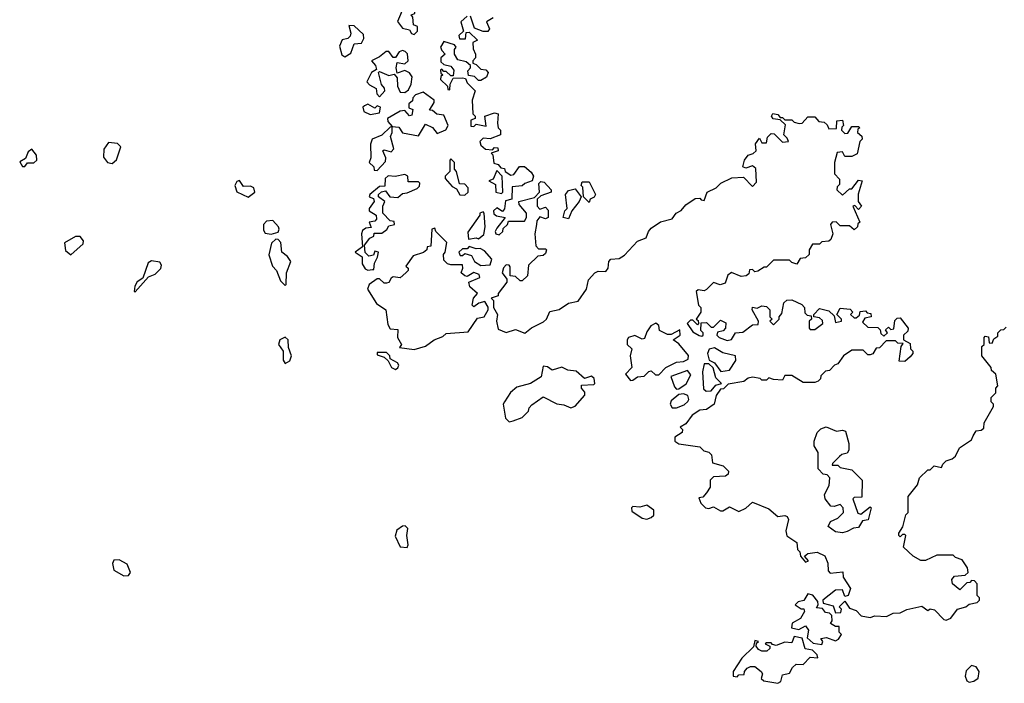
# Model space of a CAD drawing. Extents: x 2029662 to 2246637, y 225654 to 401419.
# Tile 285 of 349: x 2194033 to 2198308, y 289394 to 292274. Entities that reach past the tile are written whole.
import ezdxf

# ---------------------------------------------------------------- set-up
doc = ezdxf.new("R2010")
doc.units = 0

msp = doc.modelspace()

# ---------------------------------------------------------------- linework, layer by layer
at = {"layer": '0CON20XD'}
for points in [[(2195745, 292210), (2195760, 292225), (2195760, 292245), (2195742.5, 292252.5), (2195740, 292285), (2195732.5, 292295), (2195748.3, 292301.7), (2195750, 292325), (2195740, 292335), (2195738.3, 292348.3), (2195725, 292350), (2195702.5, 292335), (2195673, 292267), (2195695, 292237.5), (2195725, 292230), (2195733.6, 292213.6), (2195745, 292210)], [(2195975, 292290), (2195947.5, 292265), (2195960, 292225), (2195940, 292205), (2195941.7, 292191.7), (2195968.3, 292191.7), (2195971.7, 292218.3), (2195985, 292220), (2196020, 292185), (2196000, 292175), (2196001.7, 292148.3), (2196012.5, 292125), (2196011.7, 292108.3), (2196000, 292095), (2196000, 292085), (2196015, 292080), (2196035, 292060), (2196057, 292057), (2196067.5, 292045), (2196060, 292025), (2196035, 292010), (2196025, 292010), (2196007, 292027), (2195981.7, 292031.7), (2195978.3, 292051.7), (2195990, 292065), (2195990, 292075), (2195971.7, 292091.7), (2195935, 292100), (2195920, 292125), (2195920, 292145), (2195927.5, 292155), (2195920, 292165), (2195875, 292180), (2195860, 292155), (2195865, 292140), (2195880, 292125), (2195861.7, 292108.3), (2195861.7, 292091.7), (2195875, 292080), (2195905, 292072.5), (2195917.5, 292055), (2195915, 292030), (2195905, 292030), (2195885, 292050), (2195875, 292050), (2195865, 292060), (2195860, 292055), (2195861.7, 292041.7), (2195870, 292035), (2195861.7, 292028.3), (2195860, 292015), (2195890, 291985), (2195891.7, 291971.7), (2195900, 291970), (2195902.5, 291995), (2195915, 292020), (2195955, 292022.5), (2195968.3, 292018.3), (2195975, 292000), (2196010, 291965), (2195997.5, 291925), (2196000, 291865), (2196010, 291855), (2196010, 291845), (2195991.7, 291838.3), (2195991.7, 291811.7), (2196005, 291810), (2196015, 291820), (2196057.5, 291812.5), (2196052.5, 291855), (2196095, 291870), (2196110, 291865), (2196107.5, 291825), (2196110, 291805), (2196120, 291795), (2196120, 291775), (2196075, 291757.5), (2196045, 291760), (2196030, 291745), (2196035, 291730), (2196055, 291712.5), (2196085, 291710), (2196095, 291720), (2196108.3, 291718.3), (2196110, 291705), (2196080, 291695), (2196087.5, 291687.5), (2196091.7, 291651.7), (2196110, 291645), (2196121.7, 291631.7), (2196138.3, 291628.3), (2196140, 291615), (2196165, 291600), (2196178.3, 291601.7), (2196203, 291637), (2196225, 291637.5), (2196253, 291613), (2196263.3, 291595), (2196257.5, 291575), (2196226.4, 291563.6), (2196215, 291552.5), (2196171.7, 291548.3), (2196170, 291495), (2196141.7, 291488.3), (2196137, 291453), (2196128.3, 291441.7), (2196105, 291457.5), (2196090, 291445), (2196091.7, 291431.7), (2196103, 291423), (2196140, 291415), (2196105, 291370), (2196097.5, 291355), (2196100, 291345), (2196115, 291340), (2196130, 291355), (2196131.7, 291368.3), (2196150, 291385), (2196155, 291400), (2196225, 291400), (2196233.3, 291415), (2196233.3, 291435), (2196201.7, 291471.7), (2196200, 291485), (2196268.3, 291501.7), (2196290, 291525), (2196287, 291563), (2196295, 291572.5), (2196309.3, 291569.3), (2196340, 291535), (2196340, 291525), (2196295, 291510), (2196280, 291495), (2196280, 291465), (2196291.7, 291451.7), (2196315, 291460), (2196327, 291447), (2196327.5, 291415), (2196315, 291410), (2196291.7, 291418.3), (2196278.3, 291401.7), (2196276.7, 291385), (2196270, 291345), (2196273, 291293), (2196285, 291280), (2196315, 291280), (2196320, 291275), (2196315, 291260), (2196305, 291250), (2196281.7, 291248.3), (2196241.7, 291208.3), (2196237, 291163), (2196215, 291140), (2196205, 291140), (2196185, 291160), (2196161.7, 291161.7), (2196161.7, 291201.7), (2196158.3, 291208.3), (2196145, 291210), (2196133, 291197), (2196127.5, 291175), (2196148.3, 291148.3), (2196147.5, 291135), (2196110, 291085), (2196110, 291075), (2196080, 291065), (2196090, 291055), (2196090, 291025), (2196107.5, 290995), (2196102.5, 290965), (2196110.7, 290930.7), (2196145, 290916.7), (2196185, 290928.8), (2196226.4, 290913.6), (2196255, 290936.7), (2196307.5, 290962.5), (2196320, 290975), (2196335, 291007.5), (2196375, 291016.7), (2196415, 291043.3), (2196457.5, 291052.5), (2196493.3, 291105), (2196502.5, 291145), (2196530, 291175), (2196545, 291182.5), (2196578.3, 291181.7), (2196587.5, 291195), (2196590, 291225), (2196600, 291235), (2196635, 291237.5), (2196658.3, 291251.7), (2196715, 291312.5), (2196753, 291327), (2196762.5, 291355), (2196775, 291370), (2196815, 291397.5), (2196865, 291410), (2196882.5, 291435), (2196904.1, 291445.9), (2196925, 291470), (2196965, 291497.5), (2196985, 291500), (2196991.7, 291491.7), (2197005, 291490), (2197017.5, 291525), (2197056.1, 291543.9), (2197077.5, 291565), (2197125, 291587.5), (2197175, 291590), (2197215, 291550), (2197231.7, 291568.3), (2197228.3, 291628.3), (2197215, 291640), (2197185, 291630), (2197172.5, 291635), (2197180, 291665), (2197195, 291686.7), (2197217, 291693), (2197230, 291705), (2197227.5, 291735), (2197245, 291760), (2197255, 291740), (2197275, 291740), (2197280, 291765), (2197295, 291780), (2197308.3, 291778.3), (2197345, 291742.5), (2197370, 291745), (2197365, 291760), (2197350, 291775), (2197358.3, 291818.3), (2197335, 291840), (2197303.6, 291843.6), (2197297.5, 291855), (2197303, 291867), (2197325, 291862.5), (2197335, 291850), (2197345, 291850), (2197355, 291840), (2197385, 291840), (2197395, 291830), (2197417, 291823), (2197430, 291825), (2197455, 291852.5), (2197485, 291852.5), (2197503, 291833), (2197525, 291830), (2197538.3, 291818.3), (2197545, 291800), (2197578.3, 291801.7), (2197580, 291835), (2197605, 291837.5), (2197610, 291815), (2197601.7, 291808.3), (2197600, 291795), (2197615, 291780), (2197628.3, 291781.7), (2197645, 291810), (2197675, 291810), (2197680, 291805), (2197671.7, 291798.3), (2197670, 291785), (2197688.3, 291768.3), (2197690, 291755), (2197680, 291745), (2197668.3, 291691.7), (2197645, 291680), (2197615, 291680), (2197605, 291700), (2197581.7, 291698.3), (2197570, 291655), (2197570, 291605), (2197591.7, 291581.7), (2197591.7, 291558.3), (2197581.7, 291548.3), (2197580, 291535), (2197605, 291512.5), (2197635, 291540), (2197645, 291540), (2197675, 291577.5), (2197690, 291575), (2197673.3, 291516.7), (2197672.5, 291485), (2197687.5, 291465), (2197675, 291450), (2197658.3, 291468.3), (2197650, 291465), (2197680, 291395), (2197671.7, 291388.3), (2197670, 291375), (2197655, 291362.5), (2197635, 291380), (2197595, 291380), (2197577, 291397), (2197560, 291395), (2197552.5, 291385), (2197562.5, 291345), (2197555, 291320), (2197545, 291312.5), (2197515, 291310), (2197505, 291300), (2197475, 291300), (2197460, 291275), (2197460, 291255), (2197445, 291240), (2197421.7, 291238.3), (2197407.5, 291212.5), (2197385, 291220), (2197375, 291230), (2197305, 291230), (2197275, 291200), (2197265, 291200), (2197237, 291183), (2197225, 291180), (2197215, 291190), (2197201.7, 291188.3), (2197198.3, 291171.7), (2197187, 291163), (2197165, 291160), (2197123, 291177), (2197107.5, 291165), (2197095, 291130), (2197073.9, 291123.9)], [(2196088.3, 292281.7), (2196060, 292265), (2196072.5, 292235), (2196065, 292222.5), (2196045, 292222.5), (2196007, 292237), (2195990, 292290)], [(2195445, 292113.3), (2195470.7, 292129.3), (2195485, 292170), (2195517, 292173), (2195527, 292193), (2195525, 292210), (2195485, 292247.5), (2195461.7, 292248.3), (2195470, 292215), (2195467, 292203), (2195457, 292193), (2195433.6, 292186.4), (2195420.7, 292159.3), (2195431.2, 292121.2), (2195445, 292113.3)], [(2195595, 291940), (2195617.5, 291965), (2195617, 291977), (2195603, 291993), (2195590, 292045), (2195595, 292050), (2195635, 292032.5), (2195658.3, 292038.3), (2195671.7, 292021.7), (2195672.5, 291985), (2195685, 291960), (2195705, 291957.5), (2195720.7, 291969.3), (2195732.5, 291995), (2195736.2, 292026.2), (2195725, 292043.3), (2195705, 292053.3), (2195671.7, 292041.7), (2195667.5, 292065), (2195671.7, 292088.3), (2195705, 292082.5), (2195720, 292095), (2195716.2, 292126.2), (2195706.1, 292136.1), (2195695, 292140), (2195680, 292135), (2195665, 292110), (2195655, 292110), (2195636.2, 292136.2), (2195623.6, 292136.4), (2195595, 292112.5), (2195560, 292095), (2195577.5, 292075), (2195581.7, 292058.3), (2195560, 292045), (2195540, 292005), (2195551.2, 291991.2), (2195580, 291975), (2195583, 291953), (2195595, 291940)], [(2195765, 291770), (2195795, 291820), (2195825, 291806.7), (2195845, 291780), (2195883.3, 291796.7), (2195892.5, 291815), (2195875, 291860), (2195843.6, 291863.6), (2195825, 291880), (2195811.7, 291881.7), (2195832.5, 291915), (2195832.5, 291925), (2195785, 291960), (2195751.7, 291948.3), (2195740, 291935), (2195738.3, 291921.7), (2195721.7, 291908.3), (2195721.7, 291891.7), (2195740, 291885), (2195735, 291860), (2195725, 291857.5), (2195705, 291880), (2195685, 291877.5), (2195630, 291845), (2195631.7, 291831.7), (2195650, 291810), (2195678.3, 291808.3), (2195695, 291782.5), (2195765, 291770)], [(2195555, 291862.5), (2195595, 291870), (2195600, 291895), (2195585, 291900), (2195575, 291890), (2195545, 291907.5), (2195529.3, 291900.7), (2195522.5, 291895), (2195527.5, 291875), (2195555, 291862.5)], [(2195585, 291620), (2195621.7, 291658.3), (2195622.5, 291675), (2195610, 291705), (2195615, 291710), (2195645, 291700), (2195657, 291713), (2195643, 291767), (2195650, 291785), (2195650, 291810), (2195641.7, 291808.3), (2195605, 291772.5), (2195562.5, 291755), (2195556.4, 291733.6), (2195557.5, 291675), (2195550, 291655), (2195570, 291635), (2195571.7, 291621.7), (2195585, 291620)], [(2194435, 291650), (2194453.6, 291666.4), (2194471.7, 291721.7), (2194457, 291737), (2194418.3, 291741.7), (2194398.3, 291711.7), (2194397, 291677), (2194413.8, 291653.8), (2194435, 291650)], [(2194055, 291637.5), (2194067.5, 291652.5), (2194095, 291653.3), (2194107.5, 291665), (2194106, 291686), (2194085, 291712.5), (2194069.3, 291700.7), (2194058.8, 291671.2), (2194033, 291657), (2194045, 291637.5), (2194055, 291637.5)], [(2195965, 291512.5), (2195980, 291525), (2195980, 291545), (2195965, 291560), (2195941.7, 291561.7), (2195930, 291615), (2195920, 291625), (2195920, 291655), (2195905, 291670), (2195900, 291665), (2195900, 291615), (2195880, 291595), (2195880, 291585), (2195910.7, 291550.7), (2195930, 291540), (2195943.6, 291513.6), (2195965, 291512.5)], [(2196125, 291520), (2196130, 291525), (2196127.5, 291595), (2196105, 291620), (2196088.3, 291581.7), (2196070, 291575), (2196098.3, 291558.3), (2196100, 291525), (2196125, 291520)], [(2195025, 291503.8), (2195053.3, 291525), (2195050, 291545), (2195035, 291552), (2195005, 291550), (2194986.7, 291576.7), (2194975, 291572.5), (2194966.7, 291555), (2194975, 291527.5), (2195025, 291503.8)], [(2195545, 291187.5), (2195565, 291190), (2195570, 291190), (2195573, 291217), (2195587, 291243), (2195590, 291265), (2195575, 291270), (2195568.3, 291251.7), (2195548.3, 291248.3), (2195533, 291263), (2195530, 291295), (2195553.6, 291326.4), (2195570, 291335), (2195571.7, 291348.3), (2195605, 291347.5), (2195626.4, 291363.6), (2195635, 291380), (2195660, 291385), (2195658.3, 291398.3), (2195641.7, 291401.7), (2195610, 291435), (2195610, 291465), (2195617.5, 291485), (2195590, 291505), (2195590, 291515), (2195603, 291527), (2195621.7, 291531.7), (2195640, 291505), (2195675, 291502.5), (2195695, 291520), (2195715, 291522.5), (2195758.3, 291541.7), (2195768.3, 291551.7), (2195770, 291565), (2195765, 291570), (2195720, 291570), (2195717.5, 291595), (2195705, 291602.5), (2195663, 291593), (2195633, 291597), (2195620, 291585), (2195618.3, 291551.7), (2195595, 291550), (2195552.5, 291515), (2195550, 291505), (2195568.3, 291498.3), (2195572.5, 291485), (2195550, 291455), (2195550, 291445), (2195580, 291425), (2195581.7, 291408.3), (2195575, 291400), (2195550, 291395), (2195558.3, 291371.7), (2195535, 291370), (2195521.2, 291358.8), (2195516.7, 291345), (2195521.7, 291288.3), (2195490, 291265), (2195520, 291245), (2195520, 291215), (2195533.3, 291193.3), (2195545, 291187.5)], [(2196505, 291480), (2196480, 291505), (2196477.5, 291547.5), (2196470, 291555), (2196475, 291570), (2196505, 291570), (2196532.5, 291515), (2196526.4, 291503.6), (2196510, 291495), (2196505, 291480)], [(2196415, 291410), (2196392.5, 291415), (2196400, 291445), (2196410, 291455), (2196402.5, 291515), (2196415, 291532.5), (2196445, 291540), (2196470, 291505), (2196462.5, 291485), (2196430, 291445), (2196415, 291410)], [(2195981.7, 291321.7), (2196015, 291326.7), (2196025, 291322.5), (2196047.5, 291342.5), (2196053.3, 291375), (2196050, 291435), (2196045, 291440), (2196030, 291435), (2196030, 291425), (2195978.3, 291351.7), (2195981.7, 291321.7)], [(2195125, 291343.8), (2195155, 291352.5), (2195160, 291365), (2195156.7, 291375), (2195132.5, 291402.5), (2195105, 291400), (2195092, 291385), (2195091.2, 291361.2), (2195098.3, 291348.3), (2195125, 291343.8)], [(2195745, 290843.3), (2195795, 290856.7), (2195832.5, 290885), (2195870.7, 290899.3), (2195885, 290912.5), (2195980, 290920), (2196020.7, 290979.3), (2196050, 290985), (2196067.5, 291015), (2196067, 291027), (2196051.7, 291051.7), (2196026.4, 291043.6), (2196005, 291027.5), (2195997.5, 291035), (2196003.3, 291065), (2196020, 291085), (2195987.5, 291115), (2195982.5, 291135), (2196030, 291155), (2196028.3, 291168.3), (2196005, 291177.5), (2195975, 291160), (2195965, 291162.5), (2195950, 291175), (2195957.5, 291195), (2195955, 291210), (2195905, 291210), (2195890, 291215), (2195875, 291230), (2195872.5, 291255), (2195880, 291265), (2195887.5, 291307.5), (2195840, 291355), (2195835, 291370), (2195822.5, 291365), (2195818.3, 291291.7), (2195801.7, 291288.3), (2195800, 291275), (2195786.1, 291263.9), (2195740.7, 291249.3), (2195710, 291205), (2195720, 291195), (2195720, 291185), (2195710, 291175), (2195685, 291153.3), (2195655, 291157.5), (2195645, 291152.5), (2195635.9, 291134.1), (2195625, 291130), (2195615, 291130), (2195595, 291150), (2195585, 291150), (2195550, 291125), (2195542.5, 291105), (2195582.3, 291042.3), (2195622.5, 291015), (2195631.7, 290951.7), (2195642, 290932), (2195675, 290930), (2195673.3, 290895), (2195690, 290865), (2195681.7, 290851.7), (2195745, 290843.3)], [(2194255, 291253.3), (2194308.3, 291301.7), (2194310, 291315), (2194295, 291332.5), (2194275, 291333.3), (2194227.5, 291305), (2194231.7, 291271.7), (2194255, 291253.3)], [(2195185, 291120), (2195190, 291125), (2195191.2, 291175), (2195210, 291225), (2195195.9, 291245.9), (2195171.2, 291265), (2195167.1, 291307.1), (2195155, 291320), (2195145, 291321.2), (2195125.8, 291304.2), (2195113.9, 291253.9), (2195131.2, 291205), (2195148, 291185), (2195165, 291140), (2195185, 291120)], [(2196035, 291207.5), (2196075, 291210), (2196082.5, 291235), (2196051.2, 291271.2), (2196031.7, 291281.7), (2196015, 291280), (2195985, 291290), (2195975, 291280), (2195955, 291280), (2195940, 291265), (2195945, 291250), (2195955, 291250), (2195965, 291260), (2195995, 291250), (2196007.5, 291225), (2196035, 291207.5)], [(2194535, 291092.5), (2194591.7, 291158.3), (2194620.7, 291169.3), (2194645.9, 291194.1), (2194648.3, 291208.3), (2194641.2, 291221.2), (2194605, 291228), (2194590.8, 291219.2), (2194568.3, 291151.7), (2194543.6, 291136.4), (2194533, 291117), (2194530, 291095), (2194535, 291092.5)], [(2197073.9, 291123.9), (2197045, 291133.3), (2197015, 291102.5), (2197005, 291097.5), (2196978.3, 291101.7), (2196970, 291095), (2196980, 291035), (2196990, 291025), (2196990, 291005), (2196970, 290975), (2196978.3, 290968.3), (2196980, 290955), (2196975, 290950), (2196955, 290970), (2196945, 290970), (2196930, 290955), (2196955, 290920), (2196983, 290903), (2196995, 290900), (2197000, 290905), (2197000, 290915), (2196990, 290925), (2196991.7, 290958.3), (2197015, 290960), (2197035, 290940), (2197045, 290940), (2197075, 290970), (2197098.3, 290958.3), (2197097.5, 290935), (2197087, 290923), (2197061.7, 290918.3), (2197060, 290905), (2197070, 290895), (2197105, 290881.2), (2197123.3, 290886.7), (2197140, 290915), (2197171.7, 290918.3), (2197215, 290950), (2197238.3, 290951.7), (2197240, 290965), (2197212.5, 291015), (2197215, 291026.7), (2197235, 291022.5), (2197255, 291032.5), (2197275, 291030), (2197290, 291015), (2197290, 290985), (2197300, 290975), (2197290, 290965), (2197305, 290950), (2197330, 290975), (2197330, 290985), (2197341.7, 290998.3), (2197350, 291045), (2197363, 291057), (2197385, 291057.5), (2197428.3, 291038.3), (2197440, 291025), (2197441.7, 291001.7), (2197451.7, 290991.7), (2197468.3, 290988.3), (2197470, 290975), (2197460, 290965), (2197460, 290935), (2197465, 290930), (2197485, 290930), (2197520, 290955), (2197518.3, 290968.3), (2197505, 290980), (2197480, 290985), (2197480, 290995), (2197505, 291020), (2197545, 291010), (2197568.3, 290988.3), (2197575, 290960), (2197600, 290965), (2197600, 290975), (2197580, 290995), (2197595, 291022.5), (2197638.3, 291018.3), (2197650, 291005), (2197640, 290995), (2197655, 290980), (2197665, 290980), (2197678.3, 290991.7), (2197681.7, 291008.3), (2197705, 291010), (2197711.7, 291001.7), (2197728.3, 290998.3), (2197730, 290985), (2197701.7, 290978.3), (2197691.7, 290961.7), (2197715, 290940), (2197758.3, 290938.3), (2197768.3, 290928.3), (2197771.7, 290911.7), (2197785, 290900), (2197800, 290915), (2197791.7, 290928.3), (2197805, 290940), (2197815, 290930), (2197828.3, 290931.7), (2197831.7, 290968.3), (2197841.7, 290978.3), (2197855, 290980), (2197890, 290935), (2197888.3, 290921.7), (2197870, 290905), (2197870, 290885), (2197898.3, 290868.3), (2197900, 290845), (2197910, 290835), (2197910, 290825), (2197899.3, 290810.7), (2197875, 290790), (2197851.7, 290791.7), (2197860, 290855), (2197868.3, 290868.3), (2197845, 290870), (2197835, 290880), (2197795, 290880), (2197765, 290850), (2197751.7, 290848.3), (2197736.4, 290823.6), (2197725, 290820), (2197715, 290820), (2197695, 290840), (2197645, 290840), (2197610, 290815), (2197585, 290780), (2197570, 290775), (2197548.3, 290751.7), (2197531.7, 290748.3), (2197511.7, 290728.3), (2197510, 290715), (2197500, 290705), (2197485, 290700), (2197435, 290700), (2197385, 290730), (2197355, 290730), (2197345, 290710), (2197305, 290712.5), (2197285, 290720), (2197275, 290710), (2197255, 290710), (2197247, 290717), (2197215, 290722.5), (2197195, 290717.5), (2197176.4, 290703.6), (2197108.3, 290691.7), (2197088.3, 290671.7), (2197075, 290670), (2197056.4, 290643.6), (2197047.5, 290605), (2197015, 290582.5), (2196985, 290580), (2196952.3, 290557.7), (2196925, 290520), (2196900, 290505), (2196910, 290495), (2196908.3, 290481.7), (2196877.5, 290462.5), (2196877.5, 290445), (2196895, 290432.5), (2196985, 290420), (2197002.5, 290402.5), (2197025, 290397.5), (2197036.7, 290385), (2197040.7, 290350.7), (2197087, 290337), (2197110, 290315), (2197108.3, 290301.7), (2197097, 290293), (2197045, 290290), (2197030, 290275), (2197030, 290245), (2197015, 290220), (2196998.3, 290201.7), (2196981.7, 290198.3), (2196990, 290175), (2197010, 290155), (2197025, 290152.5), (2197045, 290160), (2197075, 290142.5), (2197085, 290142.5), (2197115, 290160), (2197155, 290140), (2197186.1, 290153.9), (2197215, 290180), (2197285, 290151.2), (2197325, 290117.5), (2197355, 290122.5), (2197365, 290117.5), (2197370, 290105), (2197359.2, 290055), (2197363.3, 290033.3), (2197407.5, 290005), (2197410, 289975), (2197420, 289965), (2197422.5, 289945), (2197445, 289920), (2197457.5, 289925), (2197440, 289945), (2197455, 289957.5), (2197495, 289963.3), (2197527.7, 289947.7), (2197541.2, 289915), (2197542.5, 289882.5), (2197551.7, 289871.7), (2197607, 289877), (2197607.5, 289855), (2197640, 289805), (2197630, 289775), (2197615, 289770), (2197605, 289800), (2197575, 289797.5), (2197520, 289755), (2197521.7, 289741.7), (2197565, 289730), (2197575, 289700), (2197598.3, 289701.7), (2197600, 289715), (2197590, 289725), (2197615, 289750), (2197635, 289720), (2197665, 289710), (2197686.4, 289686.4), (2197725, 289678.8), (2197746.1, 289686.1), (2197796.1, 289683.9), (2197825, 289697.5), (2197855, 289700), (2197885, 289713.8), (2197948.8, 289728.8), (2197975, 289710), (2197985, 289717.5), (2198005, 289712.5), (2198045, 289670), (2198055, 289667.5), (2198075, 289676.7), (2198105, 289716), (2198140, 289725), (2198155, 289737.5), (2198190, 289745), (2198200, 289755), (2198200, 289765), (2198190, 289775), (2198190, 289825), (2198178.3, 289838.3), (2198165, 289840), (2198158.3, 289831.7), (2198145, 289830), (2198115, 289800), (2198082.5, 289825), (2198080, 289845), (2198091.7, 289858.3), (2198137, 289863), (2198150, 289875), (2198147.5, 289895), (2198125, 289930), (2198095, 289940), (2198085, 289950), (2198015, 289950), (2197965, 289927.5), (2197945, 289927.5), (2197912.5, 289945), (2197870, 289985), (2197880, 290035), (2197875, 290040), (2197865, 290040), (2197855, 290030), (2197850, 290035), (2197850, 290045), (2197867, 290073), (2197880, 290125), (2197890, 290135), (2197890, 290205), (2197930, 290255), (2197940, 290285), (2197975, 290320), (2197985, 290320), (2198003, 290337), (2198035, 290330), (2198040, 290345), (2198055, 290360), (2198081.7, 290368.3), (2198095, 290380), (2198113.6, 290416.4), (2198165, 290450), (2198171.7, 290468.3), (2198185, 290490), (2198207, 290493), (2198218.3, 290501.7), (2198220, 290525), (2198260, 290595), (2198260, 290605), (2198250, 290615), (2198250, 290635), (2198270, 290655), (2198270, 290675), (2198280, 290685), (2198270, 290735), (2198251.7, 290751.7), (2198250, 290765), (2198210, 290815), (2198210, 290855), (2198220, 290865), (2198220, 290895), (2198225, 290900), (2198238.3, 290898.3), (2198241.7, 290871.7), (2198255, 290870), (2198261.7, 290888.3), (2198280, 290900), (2198280, 290915), (2198291.7, 290928.3), (2198305, 290930), (2198315, 290940)], [(2196685, 290707.5), (2196695, 290710), (2196715, 290723.3), (2196743.6, 290726.4), (2196765, 290747.5), (2196775, 290750), (2196793, 290733), (2196807, 290733), (2196837.5, 290765), (2196885, 290787.5), (2196915, 290790), (2196935, 290800), (2196936.1, 290816.1), (2196895, 290867.5), (2196870, 290885), (2196900, 290905), (2196898.3, 290928.3), (2196861.7, 290908.3), (2196845, 290907.5), (2196810, 290925), (2196807.5, 290947.5), (2196795, 290957.5), (2196772.5, 290945), (2196755, 290920), (2196745, 290890), (2196735, 290887.5), (2196703.9, 290903.9), (2196676.7, 290895), (2196670, 290885), (2196670, 290865), (2196690, 290845), (2196683.3, 290815), (2196690, 290765), (2196663.3, 290735), (2196685, 290707.5)], [(2195185, 290782.5), (2195205.9, 290794.1), (2195213.3, 290815), (2195200.7, 290850.7), (2195198.8, 290885), (2195185, 290896.7), (2195162.5, 290885), (2195156.7, 290865), (2195177.5, 290835), (2195177, 290797), (2195185, 290782.5)], [(2197077.5, 290747.5), (2197115, 290753.3), (2197142.5, 290795), (2197140, 290815), (2197085, 290828.8), (2197049.3, 290849.3), (2197026.1, 290843.9), (2197018.8, 290825), (2197026.7, 290796.7), (2197050, 290785), (2197077.5, 290747.5)], [(2195665, 290756.2), (2195675, 290762.5), (2195678.8, 290775), (2195673.3, 290785), (2195641.7, 290801.7), (2195640, 290815), (2195625, 290830), (2195585, 290830), (2195585, 290820), (2195615, 290810), (2195633.3, 290793.3), (2195646.7, 290765), (2195665, 290756.2)], [(2196158.3, 290528.3), (2196175, 290532.5), (2196215, 290547.5), (2196242.5, 290575), (2196245, 290590), (2196257, 290603), (2196305, 290637.5), (2196365, 290606.2), (2196395, 290602.5), (2196425, 290590), (2196443.8, 290596.2), (2196486.7, 290645), (2196487, 290657), (2196472.5, 290675), (2196471.7, 290688.3), (2196525, 290690), (2196530, 290695), (2196527, 290717), (2196515, 290727.5), (2196485, 290716.7), (2196448.3, 290748.3), (2196413, 290753), (2196386.4, 290766.4), (2196345, 290752.5), (2196325, 290767.5), (2196305, 290770), (2196296.4, 290723.6), (2196250, 290695), (2196190.8, 290679.2), (2196164, 290656), (2196137.5, 290615), (2196132.5, 290605), (2196142.5, 290545), (2196158.3, 290528.3)], [(2196885, 290670), (2196895, 290672.5), (2196926.4, 290693.6), (2196947, 290733), (2196931.7, 290751.7), (2196860, 290725), (2196875, 290680), (2196885, 290670)], [(2197012.5, 290662.5), (2197035, 290663.3), (2197055, 290687.5), (2197080, 290695), (2197055, 290720), (2197043, 290763), (2197025, 290780), (2197005, 290780), (2196996.7, 290745), (2197001.7, 290671.7), (2197012.5, 290662.5)], [(2196885, 290590), (2196917, 290603), (2196933, 290617), (2196937.5, 290625), (2196933, 290643), (2196915, 290650), (2196895, 290647.5), (2196860.7, 290619.3), (2196857.5, 290605), (2196865, 290590), (2196885, 290590)], [(2197605, 290047.5), (2197575, 290051.2), (2197542.5, 290075), (2197553.6, 290096.4), (2197585, 290110), (2197610, 290135), (2197607.5, 290155), (2197595, 290170), (2197569.3, 290160.7), (2197555, 290163.3), (2197530, 290195), (2197527, 290213), (2197547, 290253), (2197550, 290285), (2197538.3, 290298.3), (2197521.7, 290301.7), (2197500, 290325), (2197500, 290395), (2197482.5, 290425), (2197482.5, 290445), (2197495, 290482.5), (2197511.7, 290498.3), (2197533.6, 290506.4), (2197578.3, 290488.3), (2197605, 290492.5), (2197618.3, 290488.3), (2197632.5, 290435), (2197632.5, 290405), (2197625, 290392.5), (2197602.5, 290387.5), (2197591.7, 290378.3), (2197561.7, 290348.3), (2197560, 290340), (2197585, 290340), (2197595, 290330), (2197645, 290320), (2197690, 290275), (2197688.3, 290201.7), (2197655, 290200), (2197650, 290195), (2197671.7, 290131.7), (2197685, 290127.5), (2197725, 290160), (2197730, 290155), (2197716.7, 290103.3), (2197691.7, 290098.3), (2197675, 290070), (2197653, 290067), (2197625, 290052.5), (2197605, 290047.5)], [(2196755, 290106.7), (2196775, 290113.3), (2196785.9, 290124.1), (2196786.7, 290145), (2196755, 290166.7), (2196725, 290158.8), (2196695, 290161.2), (2196688.8, 290155), (2196690.4, 290140.5), (2196735, 290110), (2196755, 290106.7)], [(2195715, 289983.3), (2195720, 289995), (2195714.2, 290035), (2195717.5, 290065), (2195706.9, 290076.9), (2195695, 290076), (2195670.9, 290059.1), (2195663.1, 290033.1), (2195685, 289986.2), (2195715, 289983.3)], [(2194485, 289860), (2194505, 289861.2), (2194514, 289875), (2194500.3, 289910.3), (2194465, 289930), (2194442.1, 289927.9), (2194435.9, 289914.1), (2194441.2, 289885), (2194485, 289860)], [(2197515, 289562.5), (2197520, 289575), (2197511.7, 289588.3), (2197535, 289592.5), (2197575, 289577.5), (2197587.5, 289585), (2197600, 289605), (2197590, 289615), (2197590, 289640), (2197575, 289640), (2197553, 289653), (2197560, 289665), (2197558.3, 289688.3), (2197548.3, 289698.3), (2197531.7, 289701.7), (2197518.3, 289718.3), (2197491.7, 289721.7), (2197500, 289735), (2197498.3, 289748.3), (2197476.4, 289776.4), (2197455, 289782.5), (2197436.7, 289753.3), (2197413, 289747), (2197400, 289735), (2197425, 289717.5), (2197437.5, 289717.5), (2197440, 289705), (2197422.5, 289675), (2197386.7, 289655), (2197383.3, 289635), (2197415, 289626.7), (2197445, 289642.5), (2197457.5, 289625), (2197451.7, 289591.7), (2197478.3, 289568.3), (2197515, 289562.5)], [(2197325, 289393.8), (2197338, 289402), (2197345, 289430), (2197375, 289437.5), (2197387.7, 289462.3), (2197403.9, 289476.1), (2197435, 289476), (2197465, 289507.5), (2197497.5, 289505), (2197495, 289517.5), (2197475, 289537.5), (2197443.6, 289543.6), (2197430, 289590), (2197395, 289596.7), (2197385, 289570), (2197355, 289572), (2197317.5, 289557.5), (2197301.7, 289561.7), (2197295, 289570), (2197275, 289570), (2197270, 289565), (2197290, 289555), (2197290, 289545), (2197276.7, 289533.3), (2197255, 289533.3), (2197240.7, 289540.7), (2197230, 289555), (2197231.7, 289568.3), (2197240, 289575), (2197225, 289580), (2197218.3, 289551.7), (2197167.7, 289502.3), (2197130, 289445), (2197130, 289425), (2197147.5, 289422.5), (2197155, 289430), (2197178.3, 289431.7), (2197180, 289445), (2197191.2, 289458.8), (2197205, 289466), (2197225, 289466.2), (2197252.5, 289445), (2197257.5, 289435), (2197252.5, 289415), (2197263.9, 289403.9), (2197325, 289393.8)], [(2198155, 289398.8), (2198175, 289403.3), (2198193.6, 289416.4), (2198198.8, 289445), (2198185.8, 289465.8), (2198165, 289470.8), (2198141.7, 289448.3), (2198136.9, 289425), (2198145, 289403.8), (2198155, 289398.8)]]:
    msp.add_lwpolyline(points, dxfattribs=at)

doc.saveas('drawing.dxf')
